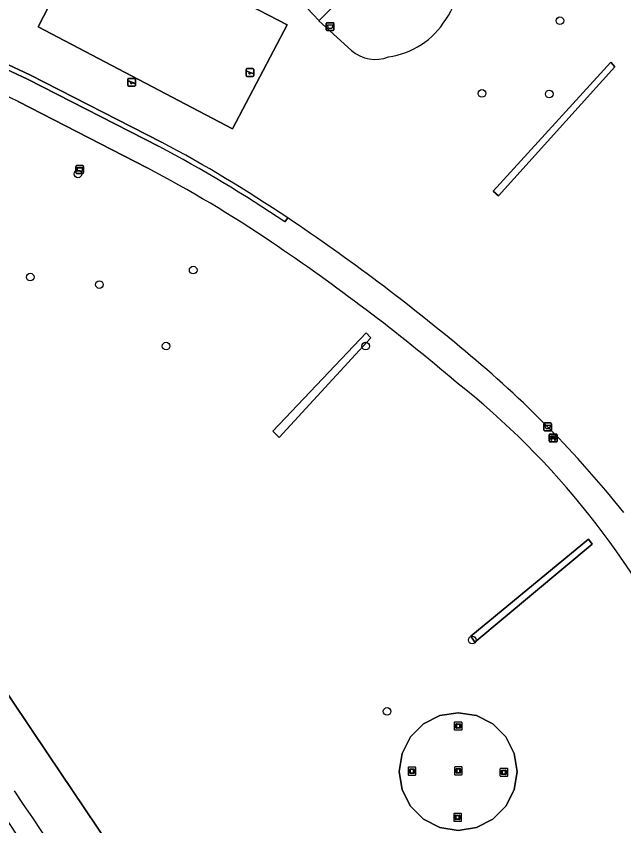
# Model space of a CAD drawing. Extents: x 160455 to 162082, y 388339 to 389736.
# Drawn here: x 160648.2 to 160726, y 388623.8 to 388727.5 of the extents above; entities that cross this region are included whole.
import ezdxf

# ---------------------------------------------------------------- set-up
doc = ezdxf.new("R2010")
doc.units = 0
for name, color, linetype in [('IMGEO_Afvalbak', 7, 'Continuous'), ('IMGEO_Bank', 7, 'Continuous'), ('IMGEO_Boom', 7, 'Continuous'), ('IMGEO_Fietspad_gesloten', 7, 'Continuous'), ('IMGEO_Groenvoorziening', 7, 'Continuous'), ('IMGEO_Haag', 7, 'Continuous'), ('IMGEO_Kunstobject', 7, 'Continuous'), ('IMGEO_Muur', 7, 'Continuous'), ('IMGEO_Speelvoorziening', 7, 'Continuous'), ('IMGEO_Terreindeel_gesloten', 7, 'Continuous'), ('IMGEO_Terreindeel_halfverhard', 7, 'Continuous'), ('IMGEO_Terreindeel_open', 7, 'Continuous'), ('IMGEO_Verklikker', 7, 'Continuous'), ('IMGEO_Waterloop', 7, 'Continuous')]:
    doc.layers.add(name, color=color, linetype=linetype)

msp = doc.modelspace()

# ---------------------------------------------------------------- linework, layer by layer
at = {"layer": 'IMGEO_Afvalbak'}
for p, q in [((160687.9, 388725.74), (160687.9, 388726.54)), ((160687.9, 388726.54), (160687.9, 388725.74)), ((160688, 388726.64), (160688.79, 388726.64)), ((160688.79, 388726.64), (160688, 388726.64)), ((160688.79, 388725.64), (160688, 388725.64)), ((160688, 388725.64), (160688.79, 388725.64)), ((160688.89, 388726.54), (160688.89, 388725.74)), ((160688.89, 388725.74), (160688.89, 388726.54)), ((160715.74, 388674.49), (160715.74, 388675.29)), ((160715.74, 388675.29), (160715.74, 388674.49)), ((160715.84, 388675.39), (160716.63, 388675.39)), ((160716.63, 388675.39), (160715.84, 388675.39)), ((160716.73, 388675.29), (160716.73, 388674.49)), ((160716.73, 388674.49), (160716.73, 388675.29)), ((160716.63, 388674.39), (160715.84, 388674.39)), ((160715.84, 388674.39), (160716.63, 388674.39))]:
    msp.add_line(p, q, dxfattribs=at)
for points in [[(160688.05, 388726.35), (160688.75, 388726.35), (160688.6, 388725.88), (160688.2, 388725.88), (160688.05, 388726.35)], [(160715.88, 388675.11), (160716.59, 388675.11), (160716.44, 388674.64), (160716.03, 388674.64), (160715.88, 388675.11)]]:
    msp.add_lwpolyline(points, dxfattribs=at)
for centre, start, end in [((160688, 388726.54), 90, 180), ((160688, 388726.54), 90, 180), ((160688, 388725.74), 180, 270), ((160688, 388725.74), 180, 270), ((160688.79, 388726.54), 0, 90), ((160688.79, 388726.54), 360, 90), ((160688.79, 388725.74), 270, 0), ((160688.79, 388725.74), 270, 0), ((160715.84, 388675.29), 90, 180), ((160715.84, 388675.29), 90, 180), ((160716.63, 388675.29), 0, 90), ((160716.63, 388675.29), 360, 90), ((160715.84, 388674.49), 180, 270), ((160715.84, 388674.49), 180, 270), ((160716.63, 388674.49), 270, 0), ((160716.63, 388674.49), 270, 0)]:
    msp.add_arc(centre, 0.1, start, end, dxfattribs=at)
at = {"layer": 'IMGEO_Bank'}
for p, q in [((160716.44, 388673.04), (160716.44, 388673.88)), ((160716.44, 388673.88), (160716.44, 388673.04)), ((160716.51, 388673.97), (160717.36, 388673.97)), ((160717.36, 388673.97), (160716.51, 388673.97)), ((160717.44, 388673.89), (160717.44, 388673.05)), ((160717.44, 388673.05), (160717.44, 388673.89)), ((160717.37, 388672.97), (160716.52, 388672.97)), ((160716.52, 388672.97), (160717.37, 388672.97)), ((160717.14, 388673.36), (160716.74, 388673.36)), ((160716.75, 388673.47), (160716.75, 388673.58)), ((160716.79, 388673.58), (160716.79, 388673.47)), ((160717.08, 388673.58), (160716.8, 388673.58)), ((160716.8, 388673.47), (160717.08, 388673.47)), ((160717.09, 388673.47), (160717.09, 388673.58)), ((160717.13, 388673.58), (160717.13, 388673.47))]:
    msp.add_line(p, q, dxfattribs=at)
for points in [[(160716.69, 388673.36), (160716.54, 388673.36), (160716.66, 388673.47), (160716.74, 388673.47)], [(160716.74, 388673.58), (160716.66, 388673.58), (160716.66, 388673.75), (160717.22, 388673.75), (160717.22, 388673.58), (160717.14, 388673.58)], [(160716.74, 388673.36), (160716.74, 388673.15), (160716.69, 388673.15), (160716.69, 388673.36)], [(160717.14, 388673.47), (160717.22, 388673.47), (160717.33, 388673.36), (160717.19, 388673.36)], [(160717.19, 388673.36), (160717.19, 388673.15), (160717.14, 388673.15), (160717.14, 388673.36)]]:
    msp.add_lwpolyline(points, dxfattribs=at)
for centre, radius, start, end in [((160716.52, 388673.89), 0.0779, 92.4484, 184.2845), ((160716.52, 388673.89), 0.0779, 92.4484, 184.2845), ((160717.36, 388673.89), 0.0779, 2.4484, 94.2845), ((160717.36, 388673.89), 0.0779, 2.4484, 94.2845), ((160716.52, 388673.04), 0.0779, 182.4484, 274.2845), ((160716.52, 388673.04), 0.0779, 182.4484, 274.2845), ((160716.69, 388673.36), 0.00671, 2.8957, 87.1043), ((160716.74, 388673.58), 0.00671, 2.8957, 87.1043), ((160716.74, 388673.47), 0.00671, 272.8957, 357.1043), ((160716.74, 388673.36), 0.00671, 92.8957, 177.1043), ((160716.8, 388673.58), 0.00671, 92.8957, 177.1043), ((160716.8, 388673.47), 0.00671, 182.8957, 267.1043), ((160717.08, 388673.58), 0.00671, 2.8957, 87.1043), ((160717.08, 388673.47), 0.00671, 272.8957, 357.1043), ((160717.14, 388673.58), 0.00671, 92.8957, 177.1043), ((160717.14, 388673.47), 0.00671, 182.8957, 267.1043), ((160717.14, 388673.36), 0.00671, 2.8957, 87.1043), ((160717.19, 388673.36), 0.00671, 92.8957, 177.1043), ((160717.36, 388673.04), 0.0779, 272.4484, 4.2845), ((160717.36, 388673.04), 0.0779, 272.4484, 4.2845)]:
    msp.add_arc(centre, radius, start, end, dxfattribs=at)
at = {"layer": 'IMGEO_Boom'}
for centre in [(160717.8, 388726.89), (160707.83, 388717.58), (160716.43, 388717.51), (160656.13, 388707.28), (160650.03, 388694.07), (160670.88, 388694.96), (160658.88, 388693.11), (160667.42, 388685.23), (160692.95, 388685.23), (160706.58, 388647.6), (160695.69, 388638.45)]:
    msp.add_circle(centre, 0.489, dxfattribs=at)
at = {"layer": 'IMGEO_Fietspad_gesloten'}
for points in [[(160666.52, 388710.81), (160649.67, 388719.41), (160632.51, 388727.45)], [(160648.5, 388716.54), (160664.98, 388708.05)], [(160682.97, 388701.66), (160682.62, 388701.14)]]:
    msp.add_lwpolyline(points, dxfattribs=at)
for centre, radius, start, end in [((160435.51, 388286.7), 479.71, 63.6411, 68.1894), ((160576.32, 388542.29), 191.14, 56.2117, 61.843), ((160584.58, 388555.32), 172.61, 56.0768, 62.2372), ((160533.48, 388479.35), 267.9, 50.0053, 56.0805), ((160535.54, 388482.4), 260.47, 49.5351, 56.0767), ((160616.12, 388576.25), 140.55, 38.5906, 50.4251), ((160640.05, 388599.02), 104, 25.2139, 51.6474)]:
    msp.add_arc(centre, radius, start, end, dxfattribs=at)
at = {"layer": 'IMGEO_Groenvoorziening'}
for points in [[(160675.91, 388713.07), (160651.03, 388726.1), (160657.85, 388739.38), (160682.89, 388726.37)], [(160709.93, 388704.49), (160724.81, 388720.97), (160724.3, 388721.57), (160709.28, 388705.09)], [(160724.3, 388721.57), (160724.81, 388720.97), (160709.93, 388704.49), (160709.28, 388705.09)], [(160681.87, 388673.54), (160693.61, 388686.31), (160693.03, 388686.95), (160681.06, 388674.36)], [(160681.06, 388674.36), (160693.03, 388686.95), (160693.61, 388686.31), (160681.87, 388673.54)], [(160706.9, 388647.31), (160721.93, 388659.89), (160721.45, 388660.51), (160706.41, 388648.09)], [(160721.45, 388660.51), (160721.93, 388659.89), (160706.9, 388647.31), (160706.41, 388648.09)], [(160702.45, 388637.92), (160704.77, 388638.29), (160707.11, 388637.92), (160709.21, 388636.85), (160710.88, 388635.19), (160711.95, 388633.08), (160712.32, 388630.75), (160711.95, 388628.42), (160710.88, 388626.32), (160709.21, 388624.65), (160707.11, 388623.58), (160704.77, 388623.21), (160702.45, 388623.58), (160700.34, 388624.65), (160698.67, 388626.32), (160697.6, 388628.42), (160697.23, 388630.75), (160697.6, 388633.08), (160698.67, 388635.19), (160700.34, 388636.85)]]:
    msp.add_lwpolyline(points, close=True, dxfattribs=at)
for points in [[(160692.7, 388728.78), (160690.76, 388730.71), (160689.62, 388729.58), (160688.1, 388728.04), (160686.97, 388726.9), (160691.15, 388723.1)], [(160632.77, 388728.04), (160649.97, 388719.97), (160666.82, 388711.36)], [(160581.5, 388727.64), (160577.24, 388725.8), (160586.74, 388715.47), (160592.32, 388709.41), (160615, 388684.74), (160633.74, 388660.65), (160652.29, 388633.02), (160671.22, 388604.84), (160677.84, 388591.55), (160680.76, 388585.67), (160694.46, 388558.16), (160695.99, 388555.1), (160708.11, 388564.2)], [(160691.15, 388723.1), (160686.97, 388726.9)], [(160694.46, 388558.16), (160680.76, 388585.67), (160677.84, 388591.55), (160671.22, 388604.84), (160652.29, 388633.02), (160633.74, 388660.65), (160615, 388684.74), (160592.32, 388709.41), (160586.74, 388715.47), (160577.24, 388725.8), (160572.21, 388723.64), (160576.5, 388717.27), (160606.92, 388683.53)], [(160664.98, 388708.05), (160648.5, 388716.54)]]:
    msp.add_lwpolyline(points, dxfattribs=at)
for centre, radius, start, end in [((160649.24, 388692.17), 51.28, 42.6407, 81.4625), ((160695.92, 388732.17), 8.9, 324.9453, 26.7764), ((160695.92, 388732.17), 8.9, 324.9453, 26.7764), ((160435.51, 388286.7), 479.71, 63.6411, 68.1894), ((160694.5, 388732.39), 10.2, 277.7736, 328.505), ((160694.5, 388732.39), 10.2, 277.7736, 328.505), ((160694.16, 388726.4), 4.47, 227.6433, 292.6629), ((160694.16, 388726.4), 4.47, 227.6433, 292.6629), ((160577.19, 388543.97), 189.88, 56.1439, 61.8326), ((160584.58, 388555.32), 172.61, 56.0768, 62.2372), ((160533.48, 388479.35), 267.9, 50.0053, 56.0805), ((160535.54, 388482.4), 260.47, 49.5351, 56.0767), ((160616.12, 388576.25), 140.55, 38.5906, 50.4251), ((160640.05, 388599.02), 104, 25.2139, 51.6474), ((160140.03, 388290.92), 606.97, 27.47727, 34.08983), ((160262.13, 388364.61), 467.36, 26.1826, 34.3442)]:
    msp.add_arc(centre, radius, start, end, dxfattribs=at)
at = {"layer": 'IMGEO_Haag'}
for points in [[(160709.93, 388704.49), (160724.81, 388720.97), (160724.3, 388721.57), (160709.28, 388705.09)], [(160681.87, 388673.54), (160693.61, 388686.31), (160693.03, 388686.95), (160681.06, 388674.36)], [(160706.9, 388647.31), (160721.93, 388659.89), (160721.45, 388660.51), (160706.41, 388648.09)]]:
    msp.add_lwpolyline(points, close=True, dxfattribs=at)
at = {"layer": 'IMGEO_Kunstobject'}
for p, q in [((160704.28, 388637), (160704.28, 388636.16)), ((160704.28, 388637), (160704.28, 388636.16)), ((160705.2, 388637.08), (160704.36, 388637.08)), ((160705.2, 388637.08), (160704.36, 388637.08)), ((160704.5, 388636.35), (160704.5, 388636.82)), ((160704.55, 388636.87), (160705.02, 388636.87)), ((160704.58, 388636.77), (160704.58, 388636.4)), ((160704.97, 388636.79), (160704.6, 388636.79)), ((160704.99, 388636.4), (160704.99, 388636.77)), ((160705.07, 388636.82), (160705.07, 388636.35)), ((160705.28, 388636.17), (160705.28, 388637.01)), ((160705.28, 388636.17), (160705.28, 388637.01)), ((160704.37, 388636.08), (160705.21, 388636.08)), ((160704.37, 388636.08), (160705.21, 388636.08)), ((160705.02, 388636.3), (160704.55, 388636.3)), ((160704.6, 388636.38), (160704.97, 388636.38)), ((160699.29, 388631.31), (160698.44, 388631.31)), ((160699.29, 388631.31), (160698.44, 388631.31)), ((160705.22, 388631.35), (160704.38, 388631.35)), ((160705.22, 388631.35), (160704.38, 388631.35)), ((160698.37, 388631.22), (160698.37, 388630.38)), ((160698.37, 388631.22), (160698.37, 388630.38)), ((160698.45, 388630.31), (160699.3, 388630.31)), ((160698.45, 388630.31), (160699.3, 388630.31)), ((160698.58, 388630.57), (160698.58, 388631.04)), ((160698.63, 388631.09), (160699.11, 388631.09)), ((160699.11, 388630.52), (160698.63, 388630.52)), ((160698.66, 388630.99), (160698.66, 388630.62)), ((160699.06, 388631.01), (160698.68, 388631.01)), ((160698.68, 388630.6), (160699.06, 388630.6)), ((160699.08, 388630.62), (160699.08, 388630.99)), ((160699.16, 388631.04), (160699.16, 388630.57)), ((160699.37, 388630.39), (160699.37, 388631.23)), ((160699.37, 388630.39), (160699.37, 388631.23)), ((160704.3, 388631.27), (160704.3, 388630.43)), ((160704.3, 388631.27), (160704.3, 388630.43)), ((160704.39, 388630.35), (160705.23, 388630.35)), ((160704.39, 388630.35), (160705.23, 388630.35)), ((160704.52, 388630.62), (160704.52, 388631.09)), ((160704.57, 388631.14), (160705.04, 388631.14)), ((160705.04, 388630.57), (160704.57, 388630.57)), ((160704.6, 388631.04), (160704.6, 388630.67)), ((160704.99, 388631.06), (160704.62, 388631.06)), ((160704.62, 388630.65), (160704.99, 388630.65)), ((160705.01, 388630.67), (160705.01, 388631.04)), ((160705.09, 388631.09), (160705.09, 388630.62)), ((160705.3, 388630.44), (160705.3, 388631.28)), ((160705.3, 388630.44), (160705.3, 388631.28)), ((160710.13, 388631.07), (160710.13, 388630.23)), ((160710.13, 388631.07), (160710.13, 388630.23)), ((160711.04, 388631.16), (160710.2, 388631.16)), ((160711.04, 388631.16), (160710.2, 388631.16)), ((160710.34, 388630.42), (160710.34, 388630.89)), ((160710.39, 388630.94), (160710.86, 388630.94)), ((160710.86, 388630.37), (160710.39, 388630.37)), ((160710.42, 388630.84), (160710.42, 388630.47)), ((160710.81, 388630.86), (160710.44, 388630.86)), ((160710.44, 388630.45), (160710.81, 388630.45)), ((160710.83, 388630.47), (160710.83, 388630.84)), ((160710.91, 388630.89), (160710.91, 388630.42)), ((160711.13, 388630.24), (160711.13, 388631.08)), ((160711.13, 388630.24), (160711.13, 388631.08)), ((160710.21, 388630.16), (160711.05, 388630.16)), ((160710.21, 388630.16), (160711.05, 388630.16)), ((160704.21, 388625.31), (160704.21, 388624.47)), ((160704.21, 388625.31), (160704.21, 388624.47)), ((160705.12, 388625.39), (160704.28, 388625.39)), ((160705.12, 388625.39), (160704.28, 388625.39)), ((160704.42, 388624.66), (160704.42, 388625.13)), ((160704.47, 388625.18), (160704.95, 388625.18)), ((160704.5, 388625.08), (160704.5, 388624.71)), ((160704.9, 388625.1), (160704.52, 388625.1)), ((160704.92, 388624.71), (160704.92, 388625.08)), ((160705, 388625.13), (160705, 388624.66)), ((160705.21, 388624.48), (160705.21, 388625.32)), ((160705.21, 388624.48), (160705.21, 388625.32)), ((160704.29, 388624.39), (160705.13, 388624.39)), ((160704.29, 388624.39), (160705.13, 388624.39)), ((160704.95, 388624.61), (160704.47, 388624.61)), ((160704.52, 388624.69), (160704.9, 388624.69))]:
    msp.add_line(p, q, dxfattribs=at)
for centre, radius, start, end in [((160704.36, 388637.01), 0.0779, 92.4484, 184.2845), ((160704.36, 388637.01), 0.0779, 92.4484, 184.2845), ((160704.55, 388636.82), 0.05, 90, 180), ((160704.6, 388636.77), 0.02, 90, 180), ((160704.97, 388636.77), 0.02, 360, 90), ((160705.02, 388636.82), 0.05, 360, 90), ((160705.2, 388637.01), 0.0779, 2.4484, 94.2845), ((160705.2, 388637.01), 0.0779, 2.4484, 94.2845), ((160704.36, 388636.16), 0.0779, 182.4484, 274.2845), ((160704.36, 388636.16), 0.0779, 182.4484, 274.2845), ((160704.55, 388636.35), 0.05, 180, 270), ((160704.6, 388636.4), 0.02, 180, 270), ((160704.97, 388636.4), 0.02, 270, 0), ((160705.02, 388636.35), 0.05, 270, 0), ((160705.2, 388636.16), 0.0779, 272.4484, 4.2845), ((160705.2, 388636.16), 0.0779, 272.4484, 4.2845), ((160698.45, 388631.23), 0.0779, 92.4484, 184.2845), ((160698.45, 388631.23), 0.0779, 92.4484, 184.2845), ((160699.29, 388631.23), 0.0779, 2.4484, 94.2845), ((160699.29, 388631.23), 0.0779, 2.4484, 94.2845), ((160704.38, 388631.28), 0.0779, 92.4484, 184.2845), ((160704.38, 388631.28), 0.0779, 92.4484, 184.2845), ((160705.22, 388631.28), 0.0779, 2.4484, 94.2845), ((160705.22, 388631.28), 0.0779, 2.4484, 94.2845), ((160698.45, 388630.39), 0.0779, 182.4484, 274.2845), ((160698.45, 388630.39), 0.0779, 182.4484, 274.2845), ((160698.63, 388631.04), 0.05, 90, 180), ((160698.63, 388630.57), 0.05, 180, 270), ((160698.68, 388630.99), 0.02, 90, 180), ((160698.68, 388630.62), 0.02, 180, 270), ((160699.06, 388630.99), 0.02, 360, 90), ((160699.06, 388630.62), 0.02, 270, 0), ((160699.11, 388631.04), 0.05, 360, 90), ((160699.11, 388630.57), 0.05, 270, 0), ((160699.29, 388630.39), 0.0779, 272.4484, 4.2845), ((160699.29, 388630.39), 0.0779, 272.4484, 4.2845), ((160704.38, 388630.43), 0.0779, 182.4484, 274.2845), ((160704.38, 388630.43), 0.0779, 182.4484, 274.2845), ((160704.57, 388631.09), 0.05, 90, 180), ((160704.57, 388630.62), 0.05, 180, 270), ((160704.62, 388631.04), 0.02, 90, 180), ((160704.62, 388630.67), 0.02, 180, 270), ((160704.99, 388631.04), 0.02, 360, 90), ((160704.99, 388630.67), 0.02, 270, 0), ((160705.04, 388631.09), 0.05, 360, 90), ((160705.04, 388630.62), 0.05, 270, 0), ((160705.22, 388630.43), 0.0779, 272.4484, 4.2845), ((160705.22, 388630.43), 0.0779, 272.4484, 4.2845), ((160710.21, 388631.08), 0.0779, 92.4484, 184.2845), ((160710.21, 388631.08), 0.0779, 92.4484, 184.2845), ((160710.39, 388630.89), 0.05, 90, 180), ((160710.39, 388630.42), 0.05, 180, 270), ((160710.44, 388630.84), 0.02, 90, 180), ((160710.44, 388630.47), 0.02, 180, 270), ((160710.81, 388630.84), 0.02, 360, 90), ((160710.81, 388630.47), 0.02, 270, 0), ((160710.86, 388630.89), 0.05, 360, 90), ((160710.86, 388630.42), 0.05, 270, 0), ((160711.05, 388631.08), 0.0779, 2.4484, 94.2845), ((160711.05, 388631.08), 0.0779, 2.4484, 94.2845), ((160710.21, 388630.24), 0.0779, 182.4484, 274.2845), ((160710.21, 388630.24), 0.0779, 182.4484, 274.2845), ((160711.05, 388630.24), 0.0779, 272.4484, 4.2845), ((160711.05, 388630.24), 0.0779, 272.4484, 4.2845), ((160704.29, 388625.31), 0.0779, 92.4484, 184.2845), ((160704.29, 388625.31), 0.0779, 92.4484, 184.2845), ((160704.47, 388625.13), 0.05, 90, 180), ((160704.52, 388625.08), 0.02, 90, 180), ((160704.9, 388625.08), 0.02, 360, 90), ((160704.95, 388625.13), 0.05, 360, 90), ((160705.13, 388625.31), 0.0779, 2.4484, 94.2845), ((160705.13, 388625.31), 0.0779, 2.4484, 94.2845), ((160704.29, 388624.47), 0.0779, 182.4484, 274.2845), ((160704.29, 388624.47), 0.0779, 182.4484, 274.2845), ((160704.47, 388624.66), 0.05, 180, 270), ((160704.52, 388624.71), 0.02, 180, 270), ((160704.9, 388624.71), 0.02, 270, 0), ((160704.95, 388624.66), 0.05, 270, 0), ((160705.13, 388624.47), 0.0779, 272.4484, 4.2845), ((160705.13, 388624.47), 0.0779, 272.4484, 4.2845)]:
    msp.add_arc(centre, radius, start, end, dxfattribs=at)
at = {"layer": 'IMGEO_Muur'}
for points in [[(160666.82, 388711.36), (160649.97, 388719.97), (160632.77, 388728.04), (160615.2, 388735.48), (160601.22, 388740.98), (160600.38, 388741.31), (160597.42, 388742.47), (160597.03, 388741.95), (160600.5, 388740.59), (160614.96, 388734.89), (160623.77, 388731.26), (160632.51, 388727.45), (160649.67, 388719.41), (160666.52, 388710.81)], [(160682.62, 388701.14), (160682.97, 388701.66)]]:
    msp.add_lwpolyline(points, dxfattribs=at)
for centre, radius, start, end in [((160577.19, 388543.97), 189.88, 56.1439, 61.8326), ((160576.32, 388542.29), 191.14, 56.2117, 61.843)]:
    msp.add_arc(centre, radius, start, end, dxfattribs=at)
at = {"layer": 'IMGEO_Speelvoorziening'}
for p, q in [((160677.64, 388719.87), (160677.64, 388720.67)), ((160677.64, 388720.67), (160677.64, 388719.87)), ((160677.71, 388720.5), (160678.59, 388720.14)), ((160677.74, 388720.77), (160678.53, 388720.77)), ((160678.53, 388720.77), (160677.74, 388720.77)), ((160678.63, 388720.67), (160678.63, 388719.87)), ((160678.63, 388719.87), (160678.63, 388720.67)), ((160662.5, 388718.61), (160662.5, 388719.41)), ((160662.5, 388719.41), (160662.5, 388718.61)), ((160662.6, 388719.51), (160663.39, 388719.51)), ((160663.39, 388719.51), (160662.6, 388719.51)), ((160663.49, 388719.41), (160663.49, 388718.61)), ((160663.49, 388718.61), (160663.49, 388719.41)), ((160678.03, 388720.3), (160677.69, 388720.44)), ((160678.53, 388719.77), (160677.74, 388719.77)), ((160677.74, 388719.77), (160678.53, 388719.77)), ((160678.56, 388720.08), (160678.22, 388720.22)), ((160662.88, 388719.04), (160662.54, 388719.18)), ((160662.56, 388719.24), (160663.44, 388718.88)), ((160663.39, 388718.51), (160662.6, 388718.51)), ((160662.6, 388718.51), (160663.39, 388718.51)), ((160663.42, 388718.82), (160663.08, 388718.96))]:
    msp.add_line(p, q, dxfattribs=at)
for centre, radius, start, end in [((160677.74, 388720.67), 0.1, 90, 180), ((160677.74, 388720.67), 0.1, 90, 180), ((160677.7, 388720.47), 0.0327, 68.078, 248.078), ((160678.53, 388720.67), 0.1, 0, 90), ((160678.53, 388720.67), 0.1, 360, 90), ((160662.6, 388719.41), 0.1, 90, 180), ((160662.6, 388719.41), 0.1, 90, 180), ((160663.39, 388719.41), 0.1, 0, 90), ((160663.39, 388719.41), 0.1, 360, 90), ((160677.74, 388719.87), 0.1, 180, 270), ((160677.74, 388719.87), 0.1, 180, 270), ((160678.1, 388720.21), 0.12, 130.9928, 5.1632), ((160678.53, 388719.87), 0.1, 270, 0), ((160678.53, 388719.87), 0.1, 270, 0), ((160678.58, 388720.11), 0.0327, 248.078, 68.078), ((160662.6, 388718.61), 0.1, 180, 270), ((160662.6, 388718.61), 0.1, 180, 270), ((160662.55, 388719.21), 0.0327, 68.078, 248.078), ((160662.96, 388718.95), 0.12, 130.9928, 5.1632), ((160663.39, 388718.61), 0.1, 270, 0), ((160663.39, 388718.61), 0.1, 270, 0), ((160663.43, 388718.85), 0.0327, 248.078, 68.078)]:
    msp.add_arc(centre, radius, start, end, dxfattribs=at)
at = {"layer": 'IMGEO_Terreindeel_gesloten'}
msp.add_lwpolyline([(160675.91, 388713.07), (160682.89, 388726.37), (160657.85, 388739.38), (160651.03, 388726.1)], close=True, dxfattribs=at)
at = {"layer": 'IMGEO_Terreindeel_halfverhard'}
msp.add_lwpolyline([(160712.32, 388630.75), (160711.95, 388633.08), (160710.88, 388635.19), (160709.21, 388636.85), (160707.11, 388637.92), (160704.77, 388638.29), (160702.45, 388637.92), (160700.34, 388636.85), (160698.67, 388635.19), (160697.6, 388633.08), (160697.23, 388630.75), (160697.6, 388628.42), (160698.67, 388626.32), (160700.34, 388624.65), (160702.45, 388623.58), (160704.77, 388623.21), (160707.11, 388623.58), (160709.21, 388624.65), (160710.88, 388626.32), (160711.95, 388628.42)], close=True, dxfattribs=at)
at = {"layer": 'IMGEO_Terreindeel_open'}
msp.add_lwpolyline([(160686.97, 388726.9), (160688.1, 388728.04)], dxfattribs=at)
msp.add_arc((160649.24, 388692.17), 51.28, 42.6407, 81.4625, dxfattribs=at)
at = {"layer": 'IMGEO_Verklikker'}
for p, q in [((160655.87, 388707.45), (160655.87, 388708.25)), ((160655.87, 388708.25), (160655.87, 388707.45)), ((160655.97, 388708.35), (160656.76, 388708.35)), ((160656.76, 388708.35), (160655.97, 388708.35)), ((160656.86, 388708.25), (160656.86, 388707.45)), ((160656.86, 388707.45), (160656.86, 388708.25)), ((160656.76, 388707.35), (160655.97, 388707.35)), ((160655.97, 388707.35), (160656.76, 388707.35))]:
    msp.add_line(p, q, dxfattribs=at)
for points in [[(160655.97, 388708.09), (160656.76, 388708.09), (160656.76, 388707.62), (160655.97, 388707.62), (160655.97, 388708.09)], [(160656.04, 388708.02), (160656.04, 388707.69), (160656.7, 388707.69), (160656.7, 388708.02), (160656.04, 388708.02)]]:
    msp.add_lwpolyline(points, dxfattribs=at)
for centre, start, end in [((160655.97, 388708.25), 90, 180), ((160655.97, 388708.25), 90, 180), ((160656.76, 388708.25), 0, 90), ((160656.76, 388708.25), 360, 90), ((160655.97, 388707.45), 180, 270), ((160655.97, 388707.45), 180, 270), ((160656.76, 388707.45), 270, 0), ((160656.76, 388707.45), 270, 0)]:
    msp.add_arc(centre, 0.1, start, end, dxfattribs=at)
at = {"layer": 'IMGEO_Waterloop'}
for centre, radius, start, end in [((160140.03, 388290.92), 606.97, 27.47727, 34.08983), ((160262.13, 388364.61), 467.36, 26.1826, 34.3442)]:
    msp.add_arc(centre, radius, start, end, dxfattribs=at)

doc.saveas('drawing.dxf')
